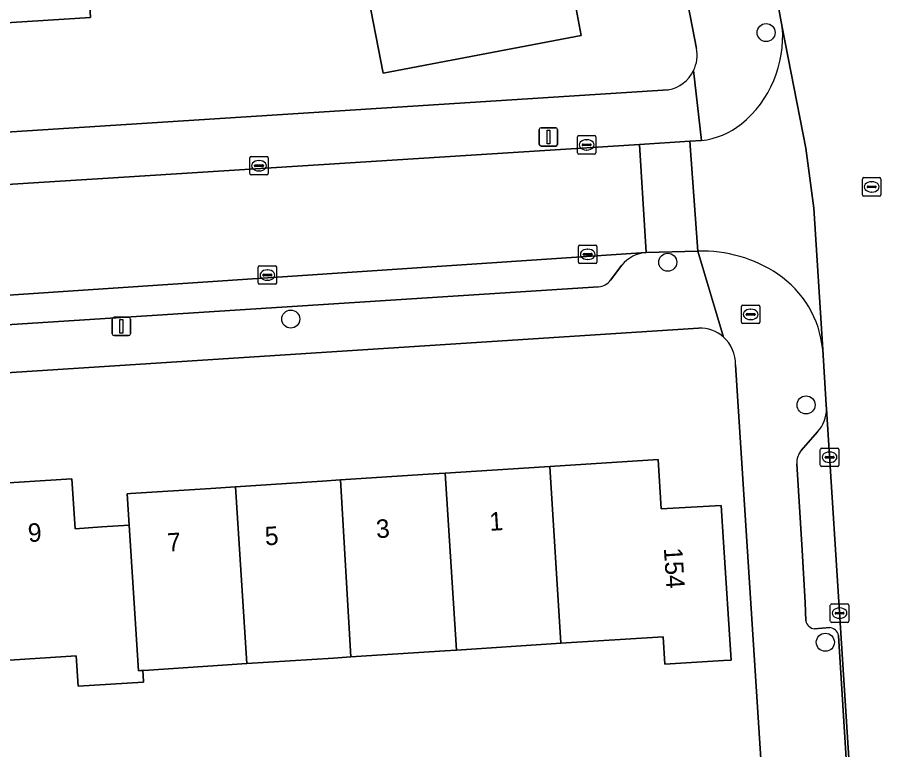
# Model space of a CAD drawing. Extents: x 159626 to 160723, y 388173 to 389416.
# Drawn here: x 160461.73 to 160509.32, y 388467.4 to 388507.09 of the extents above; entities that cross this region are included whole.
import ezdxf

# ---------------------------------------------------------------- set-up
doc = ezdxf.new("R2010")
doc.units = 0
for name, color, linetype in [('IMGEO_Boom', 7, 'Continuous'), ('IMGEO_Brandkraan', 7, 'Continuous'), ('IMGEO_Erf', 7, 'Continuous'), ('IMGEO_Kolk', 7, 'Continuous'), ('IMGEO_Lichtmast', 7, 'Continuous'), ('IMGEO_Pand', 7, 'Continuous'), ('IMGEO_Pand_nummerreeks', 7, 'Continuous'), ('IMGEO_Parkeervlak_open', 7, 'Continuous'), ('IMGEO_Rijbaan_lokaal_gesloten', 7, 'Continuous'), ('IMGEO_Rijbaan_lokaal_open', 7, 'Continuous'), ('IMGEO_Rioolput', 7, 'Continuous'), ('IMGEO_Voetpad_open', 7, 'Continuous')]:
    doc.layers.add(name, color=color, linetype=linetype)

msp = doc.modelspace()

# ---------------------------------------------------------------- linework, layer by layer
at = {"layer": 'IMGEO_Boom'}
for centre in [(160502.309, 388506.278), (160496.975, 388493.818), (160476.536, 388490.735), (160504.471, 388486.083), (160505.517, 388473.209)]:
    msp.add_circle(centre, 0.489, dxfattribs=at)
at = {"layer": 'IMGEO_Brandkraan'}
for p, q in [((160501.046, 388491.491), (160501.898, 388491.491)), ((160500.971, 388490.565), (160500.971, 388491.417)), ((160501.23, 388490.985), (160501.23, 388490.997)), ((160501.273, 388491.034), (160501.671, 388491.034)), ((160501.459, 388491.271), (160501.484, 388491.271)), ((160501.714, 388490.997), (160501.714, 388490.985)), ((160501.972, 388491.417), (160501.972, 388490.565)), ((160501.668, 388490.948), (160501.27, 388490.948)), ((160501.482, 388490.711), (160501.457, 388490.711)), ((160501.898, 388490.491), (160501.046, 388490.491))]:
    msp.add_line(p, q, dxfattribs=at)
for points in [[(160501.046, 388491.491), (160501.898, 388491.491)], [(160500.971, 388490.565), (160500.971, 388491.417)], [(160501.972, 388491.417), (160501.972, 388490.565)], [(160501.898, 388490.491), (160501.046, 388490.491)]]:
    msp.add_lwpolyline(points, dxfattribs=at)
for centre, radius, start, end in [((160501.048, 388491.415), 0.0765, 91.552, 178.448), ((160501.048, 388491.415), 0.0765, 91.552, 178.448), ((160501.896, 388491.415), 0.0765, 1.552, 88.448), ((160501.896, 388491.415), 0.0765, 1.552, 88.448), ((160501.27, 388490.994), 0.0403, 85.8775, 175.7526), ((160501.267, 388490.984), 0.0366, 178.938, 274.7102), ((160501.671, 388490.991), 0.043, 264.8664, 352.4533), ((160501.675, 388490.996), 0.0386, 1.7309, 96.639), ((160501.048, 388490.567), 0.0765, 181.552, 268.448), ((160501.048, 388490.567), 0.0765, 181.552, 268.448), ((160501.896, 388490.567), 0.0765, 271.552, 358.448), ((160501.896, 388490.567), 0.0765, 271.552, 358.448)]:
    msp.add_arc(centre, radius, start, end, dxfattribs=at)
for centre, major_axis, ratio, start_param, end_param in [((160501.458, 388490.991), (-0.387, 0.002), 0.722429, 4.712389, 7.853982), ((160501.483, 388490.991), (-0.39, 0.002), 0.717154, 1.570796, 4.712389)]:
    msp.add_ellipse(centre, major_axis=major_axis, ratio=ratio, start_param=start_param, end_param=end_param, dxfattribs=at)
at = {"layer": 'IMGEO_Erf'}
for points in [[(160498.535, 388505.413), (160484.44, 388578.192)], [(160491.679, 388509.311), (160492.289, 388506.12), (160481.543, 388504.067), (160480.753, 388508.177)], [(160440.696, 388499.563), (160447.533, 388500), (160497.005, 388503.162)], [(160498.648, 388490.246), (160433.934, 388486.077)], [(160457.563, 388458.265), (160471.558, 388459.134), (160471.447, 388461.746), (160473.488, 388461.833), (160474.814, 388461.89), (160477.968, 388462.024), (160478.08, 388459.412), (160483.19, 388459.738), (160483.01, 388462.492), (160486.164, 388462.698), (160489.212, 388462.898), (160489.393, 388460.144), (160502.409, 388460.978), (160500.653, 388488.259)], [(160460.086, 388481.782), (160464.679, 388482.078), (160464.851, 388479.37), (160466.29, 388479.468), (160467.77, 388479.569), (160467.661, 388481.263), (160467.851, 388481.275), (160472.209, 388481.558), (160473.535, 388481.644), (160478.238, 388481.949), (160479.23, 388482.013), (160484.267, 388482.34), (160484.906, 388482.381), (160490.296, 388482.731), (160490.591, 388482.75), (160496.455, 388483.13), (160496.616, 388480.441), (160499.873, 388480.636), (160500, 388478.637), (160500.406, 388472.245), (160500, 388472.22), (160496.814, 388472.017), (160496.719, 388473.514), (160491.181, 388473.155), (160490.917, 388473.138), (160485.519, 388472.788), (160484.888, 388472.747), (160479.794, 388472.417), (160478.86, 388472.356), (160474.157, 388472.051), (160472.831, 388471.965), (160468.853, 388471.707), (160468.522, 388471.686), (160468.538, 388471.431), (160468.562, 388471.056), (160465.015, 388470.827), (160464.909, 388472.473), (160460.706, 388472.202)]]:
    msp.add_lwpolyline(points, dxfattribs=at)
msp.add_lwpolyline([(160451.794, 388514.491), (160452.717, 388514.549), (160458.604, 388514.917), (160458.68, 388513.705), (160465.248, 388514.117), (160465.375, 388512.09), (160465.688, 388507.099), (160459.091, 388506.686), (160459.235, 388504.249), (160455.986, 388504.061), (160456.01, 388503.605), (160453.385, 388503.447), (160450.783, 388503.291), (160450.757, 388503.723), (160447.468, 388503.517), (160447.316, 388505.944), (160440.739, 388505.532), (160440.3, 388512.551), (160446.878, 388512.964), (160446.803, 388514.178)], close=True, dxfattribs=at)
for centre, radius, start, end in [((160496.644, 388505.055), 1.924, 334.2175, 10.7188), ((160496.644, 388505.05), 1.922, 280.8131, 334.3563), ((160498.724, 388488.331), 1.917, 48.2585, 92.2729), ((160498.627, 388488.271), 2.026, 359.6573, 47.337)]:
    msp.add_arc(centre, radius, start, end, dxfattribs=at)
at = {"layer": 'IMGEO_Kolk'}
for p, q in [((160492.079, 388499.761), (160492.079, 388500.613)), ((160492.154, 388500.687), (160493.006, 388500.687)), ((160493.08, 388500.613), (160493.08, 388499.761)), ((160492.338, 388500.181), (160492.338, 388500.193)), ((160492.776, 388500.144), (160492.378, 388500.144)), ((160492.381, 388500.23), (160492.779, 388500.23)), ((160492.567, 388500.467), (160492.592, 388500.467)), ((160492.822, 388500.193), (160492.822, 388500.181)), ((160474.39, 388499.555), (160475.242, 388499.555)), ((160493.006, 388499.687), (160492.154, 388499.687)), ((160492.59, 388499.907), (160492.565, 388499.907)), ((160474.315, 388498.629), (160474.315, 388499.481)), ((160474.617, 388499.098), (160475.015, 388499.098)), ((160474.803, 388499.335), (160474.828, 388499.335)), ((160475.316, 388499.481), (160475.316, 388498.629)), ((160474.574, 388499.049), (160474.574, 388499.061)), ((160475.012, 388499.012), (160474.614, 388499.012)), ((160474.826, 388498.775), (160474.801, 388498.775)), ((160475.058, 388499.061), (160475.058, 388499.049)), ((160475.242, 388498.555), (160474.39, 388498.555)), ((160492.137, 388493.824), (160492.137, 388494.676)), ((160492.212, 388494.75), (160493.064, 388494.75)), ((160492.625, 388494.53), (160492.65, 388494.53)), ((160493.138, 388494.676), (160493.138, 388493.824)), ((160492.396, 388494.244), (160492.396, 388494.256)), ((160492.834, 388494.207), (160492.436, 388494.207)), ((160492.439, 388494.293), (160492.837, 388494.293)), ((160492.648, 388493.97), (160492.623, 388493.97)), ((160492.88, 388494.256), (160492.88, 388494.244)), ((160474.773, 388492.699), (160474.773, 388493.551)), ((160474.848, 388493.625), (160475.7, 388493.625)), ((160475.261, 388493.405), (160475.286, 388493.405)), ((160475.774, 388493.551), (160475.774, 388492.699)), ((160493.064, 388493.75), (160492.212, 388493.75)), ((160475.032, 388493.119), (160475.032, 388493.131)), ((160475.47, 388493.082), (160475.072, 388493.082)), ((160475.075, 388493.168), (160475.473, 388493.168)), ((160475.516, 388493.131), (160475.516, 388493.119)), ((160475.7, 388492.625), (160474.848, 388492.625)), ((160475.284, 388492.845), (160475.259, 388492.845)), ((160505.246, 388482.82), (160505.246, 388483.672)), ((160505.321, 388483.746), (160506.173, 388483.746)), ((160505.734, 388483.526), (160505.759, 388483.526)), ((160506.247, 388483.672), (160506.247, 388482.82)), ((160505.505, 388483.24), (160505.505, 388483.252)), ((160505.943, 388483.203), (160505.545, 388483.203)), ((160505.548, 388483.289), (160505.946, 388483.289)), ((160505.757, 388482.966), (160505.732, 388482.966)), ((160505.989, 388483.252), (160505.989, 388483.24)), ((160506.173, 388482.746), (160505.321, 388482.746)), ((160505.863, 388475.29), (160506.715, 388475.29)), ((160505.788, 388474.364), (160505.788, 388475.216)), ((160506.047, 388474.784), (160506.047, 388474.796)), ((160506.09, 388474.833), (160506.488, 388474.833)), ((160506.276, 388475.07), (160506.301, 388475.07)), ((160506.531, 388474.796), (160506.531, 388474.784)), ((160506.789, 388475.216), (160506.789, 388474.364)), ((160506.485, 388474.747), (160506.087, 388474.747)), ((160506.299, 388474.51), (160506.274, 388474.51)), ((160506.715, 388474.29), (160505.863, 388474.29))]:
    msp.add_line(p, q, dxfattribs=at)
for points in [[(160492.079, 388499.761), (160492.079, 388500.613)], [(160492.154, 388500.687), (160493.006, 388500.687)], [(160493.08, 388500.613), (160493.08, 388499.761)], [(160474.39, 388499.555), (160475.242, 388499.555)], [(160493.006, 388499.687), (160492.154, 388499.687)], [(160474.315, 388498.629), (160474.315, 388499.481)], [(160475.316, 388499.481), (160475.316, 388498.629)], [(160475.242, 388498.555), (160474.39, 388498.555)], [(160492.137, 388493.824), (160492.137, 388494.676)], [(160492.212, 388494.75), (160493.064, 388494.75)], [(160493.138, 388494.676), (160493.138, 388493.824)], [(160474.773, 388492.699), (160474.773, 388493.551)], [(160474.848, 388493.625), (160475.7, 388493.625)], [(160475.774, 388493.551), (160475.774, 388492.699)], [(160493.064, 388493.75), (160492.212, 388493.75)], [(160475.7, 388492.625), (160474.848, 388492.625)], [(160505.246, 388482.82), (160505.246, 388483.672)], [(160505.321, 388483.746), (160506.173, 388483.746)], [(160506.247, 388483.672), (160506.247, 388482.82)], [(160506.173, 388482.746), (160505.321, 388482.746)], [(160505.863, 388475.29), (160506.715, 388475.29)], [(160505.788, 388474.364), (160505.788, 388475.216)], [(160506.789, 388475.216), (160506.789, 388474.364)], [(160506.715, 388474.29), (160505.863, 388474.29)]]:
    msp.add_lwpolyline(points, dxfattribs=at)
for centre, radius, start, end in [((160492.156, 388500.611), 0.0765, 91.552, 178.448), ((160492.156, 388500.611), 0.0765, 91.552, 178.448), ((160493.004, 388500.611), 0.0765, 1.552, 88.448), ((160493.004, 388500.611), 0.0765, 1.552, 88.448), ((160492.378, 388500.19), 0.0403, 85.8775, 175.7526), ((160492.375, 388500.18), 0.0366, 178.938, 274.7102), ((160492.779, 388500.187), 0.043, 264.8664, 352.4533), ((160492.783, 388500.192), 0.0386, 1.7309, 96.639), ((160474.392, 388499.479), 0.0765, 91.552, 178.448), ((160474.392, 388499.479), 0.0765, 91.552, 178.448), ((160475.24, 388499.479), 0.0765, 1.552, 88.448), ((160475.24, 388499.479), 0.0765, 1.552, 88.448), ((160492.156, 388499.763), 0.0765, 181.552, 268.448), ((160492.156, 388499.763), 0.0765, 181.552, 268.448), ((160493.004, 388499.763), 0.0765, 271.552, 358.448), ((160493.004, 388499.763), 0.0765, 271.552, 358.448), ((160474.614, 388499.058), 0.0403, 85.8775, 175.7526), ((160475.019, 388499.06), 0.0386, 1.7309, 96.639), ((160474.392, 388498.631), 0.0765, 181.552, 268.448), ((160474.392, 388498.631), 0.0765, 181.552, 268.448), ((160474.611, 388499.048), 0.0366, 178.938, 274.7102), ((160475.015, 388499.055), 0.043, 264.8664, 352.4533), ((160475.24, 388498.631), 0.0765, 271.552, 358.448), ((160475.24, 388498.631), 0.0765, 271.552, 358.448), ((160492.214, 388494.674), 0.0765, 91.552, 178.448), ((160492.214, 388494.674), 0.0765, 91.552, 178.448), ((160493.062, 388494.674), 0.0765, 1.552, 88.448), ((160493.062, 388494.674), 0.0765, 1.552, 88.448), ((160492.436, 388494.253), 0.0403, 85.8775, 175.7526), ((160492.433, 388494.243), 0.0366, 178.938, 274.7102), ((160492.837, 388494.25), 0.043, 264.8664, 352.4533), ((160492.841, 388494.255), 0.0386, 1.7309, 96.639), ((160474.85, 388493.549), 0.0765, 91.552, 178.448), ((160474.85, 388493.549), 0.0765, 91.552, 178.448), ((160475.698, 388493.549), 0.0765, 1.552, 88.448), ((160475.698, 388493.549), 0.0765, 1.552, 88.448), ((160492.214, 388493.826), 0.0765, 181.552, 268.448), ((160492.214, 388493.826), 0.0765, 181.552, 268.448), ((160493.062, 388493.826), 0.0765, 271.552, 358.448), ((160493.062, 388493.826), 0.0765, 271.552, 358.448), ((160475.072, 388493.128), 0.0403, 85.8775, 175.7526), ((160475.069, 388493.118), 0.0366, 178.938, 274.7102), ((160475.473, 388493.125), 0.043, 264.8664, 352.4533), ((160475.477, 388493.13), 0.0386, 1.7309, 96.639), ((160474.85, 388492.701), 0.0765, 181.552, 268.448), ((160474.85, 388492.701), 0.0765, 181.552, 268.448), ((160475.698, 388492.701), 0.0765, 271.552, 358.448), ((160475.698, 388492.701), 0.0765, 271.552, 358.448), ((160505.323, 388483.67), 0.0765, 91.552, 178.448), ((160505.323, 388483.67), 0.0765, 91.552, 178.448), ((160506.171, 388483.67), 0.0765, 1.552, 88.448), ((160506.171, 388483.67), 0.0765, 1.552, 88.448), ((160505.545, 388483.249), 0.0403, 85.8775, 175.7526), ((160505.542, 388483.239), 0.0366, 178.938, 274.7102), ((160505.946, 388483.246), 0.043, 264.8664, 352.4533), ((160505.95, 388483.251), 0.0386, 1.7309, 96.639), ((160505.323, 388482.822), 0.0765, 181.552, 268.448), ((160505.323, 388482.822), 0.0765, 181.552, 268.448), ((160506.171, 388482.822), 0.0765, 271.552, 358.448), ((160506.171, 388482.822), 0.0765, 271.552, 358.448), ((160505.865, 388475.214), 0.0765, 91.552, 178.448), ((160505.865, 388475.214), 0.0765, 91.552, 178.448), ((160506.713, 388475.214), 0.0765, 1.552, 88.448), ((160506.713, 388475.214), 0.0765, 1.552, 88.448), ((160506.087, 388474.793), 0.0403, 85.8775, 175.7526), ((160506.492, 388474.795), 0.0386, 1.7309, 96.639), ((160505.865, 388474.366), 0.0765, 181.552, 268.448), ((160505.865, 388474.366), 0.0765, 181.552, 268.448), ((160506.084, 388474.783), 0.0366, 178.938, 274.7102), ((160506.488, 388474.79), 0.043, 264.8664, 352.4533), ((160506.713, 388474.366), 0.0765, 271.552, 358.448), ((160506.713, 388474.366), 0.0765, 271.552, 358.448)]:
    msp.add_arc(centre, radius, start, end, dxfattribs=at)
for centre, major_axis, ratio, start_param, end_param in [((160492.566, 388500.187), (-0.387, 0.002), 0.722429, 4.712389, 7.853982), ((160492.591, 388500.187), (-0.39, 0.002), 0.717154, 1.570796, 4.712389), ((160474.802, 388499.055), (-0.387, 0.002), 0.722429, 4.712389, 7.853982), ((160474.827, 388499.055), (-0.39, 0.002), 0.717154, 1.570796, 4.712389), ((160492.624, 388494.25), (-0.387, 0.002), 0.722429, 4.712389, 7.853982), ((160492.649, 388494.25), (-0.39, 0.002), 0.717154, 1.570796, 4.712389), ((160475.26, 388493.125), (-0.387, 0.002), 0.722429, 4.712389, 7.853982), ((160475.285, 388493.125), (-0.39, 0.002), 0.717154, 1.570796, 4.712389), ((160505.733, 388483.246), (-0.387, 0.002), 0.722429, 4.712389, 7.853982), ((160505.758, 388483.246), (-0.39, 0.002), 0.717154, 1.570796, 4.712389), ((160506.275, 388474.79), (-0.387, 0.002), 0.722429, 4.712389, 7.853982), ((160506.3, 388474.79), (-0.39, 0.002), 0.717154, 1.570796, 4.712389)]:
    msp.add_ellipse(centre, major_axis=major_axis, ratio=ratio, start_param=start_param, end_param=end_param, dxfattribs=at)
at = {"layer": 'IMGEO_Lichtmast'}
for p, q in [((160490.01, 388500.214), (160490.01, 388501.014)), ((160490.01, 388501.014), (160490.01, 388500.214)), ((160490.11, 388501.114), (160490.9, 388501.114)), ((160490.9, 388501.114), (160490.11, 388501.114)), ((160491, 388501.014), (160491, 388500.214)), ((160491, 388500.214), (160491, 388501.014)), ((160490.9, 388500.114), (160490.11, 388500.114)), ((160490.11, 388500.114), (160490.9, 388500.114)), ((160466.857, 388489.941), (160466.857, 388490.741)), ((160466.857, 388490.741), (160466.857, 388489.941)), ((160466.957, 388490.841), (160467.747, 388490.841)), ((160467.747, 388490.841), (160466.957, 388490.841)), ((160467.847, 388490.741), (160467.847, 388489.941)), ((160467.847, 388489.941), (160467.847, 388490.741)), ((160467.747, 388489.841), (160466.957, 388489.841)), ((160466.957, 388489.841), (160467.747, 388489.841))]:
    msp.add_line(p, q, dxfattribs=at)
for points in [[(160490.43, 388500.989), (160490.58, 388500.989), (160490.58, 388500.239), (160490.43, 388500.239), (160490.43, 388500.989)], [(160467.277, 388490.716), (160467.427, 388490.716), (160467.427, 388489.966), (160467.277, 388489.966), (160467.277, 388490.716)]]:
    msp.add_lwpolyline(points, dxfattribs=at)
for centre, start, end in [((160490.11, 388501.014), 90, 180), ((160490.11, 388501.014), 90, 180), ((160490.9, 388501.014), 0, 90), ((160490.9, 388501.014), 360, 90), ((160490.11, 388500.214), 180, 270), ((160490.11, 388500.214), 180, 270), ((160490.9, 388500.214), 270, 0), ((160490.9, 388500.214), 270, 0), ((160466.957, 388490.741), 90, 180), ((160466.957, 388490.741), 90, 180), ((160467.747, 388490.741), 0, 90), ((160467.747, 388490.741), 360, 90), ((160466.957, 388489.941), 180, 270), ((160466.957, 388489.941), 180, 270), ((160467.747, 388489.941), 270, 0), ((160467.747, 388489.941), 270, 0)]:
    msp.add_arc(centre, 0.1, start, end, dxfattribs=at)
at = {"layer": 'IMGEO_Pand'}
for points in [[(160482.555, 388513.508), (160483.299, 388509.633), (160480.753, 388508.177), (160481.543, 388504.067), (160492.289, 388506.12), (160491.679, 388509.311), (160494.046, 388509.763), (160493.428, 388512.994), (160493.85, 388513.074), (160493.361, 388515.617)], [(160452.717, 388514.549), (160453.385, 388503.447), (160456.01, 388503.605), (160455.986, 388504.061), (160459.235, 388504.249), (160459.091, 388506.686), (160465.688, 388507.099), (160465.375, 388512.09), (160465.248, 388514.117), (160458.68, 388513.705), (160458.604, 388514.917)], [(160490.591, 388482.75), (160491.181, 388473.155), (160496.719, 388473.514), (160496.814, 388472.017), (160500, 388472.22), (160500.406, 388472.245), (160500, 388478.637), (160499.873, 388480.636), (160496.616, 388480.441), (160496.455, 388483.13)], [(160490.591, 388482.75), (160490.296, 388482.731), (160484.906, 388482.381), (160485.519, 388472.788), (160490.917, 388473.138), (160491.181, 388473.155)], [(160467.77, 388479.569), (160466.29, 388479.468), (160464.851, 388479.37), (160464.679, 388482.078), (160460.086, 388481.782), (160458.802, 388481.699), (160459.367, 388472.116), (160460.706, 388472.202), (160464.909, 388472.473), (160465.015, 388470.827), (160468.562, 388471.056), (160468.538, 388471.431), (160468.522, 388471.686), (160468.407, 388471.678), (160468.28, 388471.67)], [(160479.23, 388482.013), (160478.238, 388481.949), (160473.535, 388481.644), (160474.157, 388472.051), (160478.86, 388472.356), (160479.794, 388472.417)], [(160484.906, 388482.381), (160484.267, 388482.34), (160479.23, 388482.013), (160479.794, 388472.417), (160484.888, 388472.747), (160485.519, 388472.788)], [(160473.535, 388481.644), (160472.209, 388481.558), (160467.851, 388481.275), (160467.661, 388481.263), (160467.77, 388479.569), (160468.28, 388471.67), (160468.407, 388471.678), (160468.522, 388471.686), (160468.853, 388471.707), (160472.831, 388471.965), (160474.157, 388472.051)]]:
    msp.add_lwpolyline(points, close=True, dxfattribs=at)
at = {"layer": 'IMGEO_Parkeervlak_open'}
for points in [[(160495.812, 388494.356), (160440.965, 388490.684), (160441.086, 388489.116), (160446.211, 388489.462), (160493.227, 388492.487)], [(160493.877, 388492.844), (160494.479, 388493.669)], [(160505.265, 388461.457), (160505.373, 388460.288), (160505.41, 388460.29), (160507.212, 388460.409), (160505.579, 388485.867)], [(160505.091, 388484.618), (160504.214, 388483.611)], [(160503.972, 388482.895), (160504.27, 388478.211), (160504.424, 388475.362), (160504.455, 388474.368)], [(160504.933, 388473.94), (160505.755, 388474.004)], [(160506.233, 388473.579), (160506.926, 388462.536)]]:
    msp.add_lwpolyline(points, dxfattribs=at)
for centre, radius, start, end in [((160495.998, 388492.359), 2.005, 95.3102, 139.221), ((160493.165, 388493.37), 0.885, 274.0004, 323.5535), ((160503.768, 388485.855), 1.811, 316.9279, 0.3897), ((160504.96, 388482.96), 0.99, 138.8899, 183.7607), ((160504.99, 388474.485), 0.548, 192.334, 263.9837), ((160505.698, 388473.458), 0.549, 12.7007, 84.0174)]:
    msp.add_arc(centre, radius, start, end, dxfattribs=at)
at = {"layer": 'IMGEO_Rijbaan_lokaal_gesloten'}
msp.add_lwpolyline([(160502.955, 388507.741), (160503.185, 388506.569), (160504.456, 388500), (160504.895, 388496.745), (160505.375, 388489.092), (160505.566, 388486.065), (160505.579, 388485.867), (160507.212, 388460.409), (160507.456, 388456.603), (160508.187, 388445.216), (160508.624, 388438.407), (160509.296, 388427.933), (160509.318, 388427.594)], dxfattribs=at)
at = {"layer": 'IMGEO_Rijbaan_lokaal_open'}
for points in [[(160504.456, 388500), (160503.185, 388506.569)], [(160498.8, 388500.421), (160498.181, 388500.38), (160498.61, 388494.425)], [(160505.375, 388489.092), (160504.895, 388496.745), (160504.456, 388500)]]:
    msp.add_lwpolyline(points, dxfattribs=at)
for points in [[(160495.436, 388500.206), (160466.352, 388498.364), (160462.595, 388498.126), (160444.94, 388497.008), (160441.111, 388496.765), (160440.598, 388496.733), (160440.965, 388490.684), (160495.812, 388494.356)], [(160498.181, 388500.38), (160495.436, 388500.206), (160495.812, 388494.356), (160498.61, 388494.425)]]:
    msp.add_lwpolyline(points, close=True, dxfattribs=at)
for centre, radius, start, end in [((160497.077, 388506.058), 6.13, 309.4085, 4.7807), ((160498.326, 388504.62), 4.226, 276.4404, 308.6942), ((160498.83, 388487.077), 7.352, 55.9937, 91.7176), ((160499.843, 388488.557), 5.558, 5.5216, 56.108)]:
    msp.add_arc(centre, radius, start, end, dxfattribs=at)
at = {"layer": 'IMGEO_Rioolput'}
for p, q in [((160507.531, 388497.482), (160507.531, 388498.334)), ((160507.606, 388498.408), (160508.458, 388498.408)), ((160508.019, 388498.188), (160508.044, 388498.188)), ((160508.532, 388498.334), (160508.532, 388497.482)), ((160507.79, 388497.902), (160507.79, 388497.914)), ((160508.228, 388497.865), (160507.83, 388497.865)), ((160507.833, 388497.951), (160508.231, 388497.951)), ((160508.274, 388497.914), (160508.274, 388497.902)), ((160508.458, 388497.408), (160507.606, 388497.408)), ((160508.042, 388497.628), (160508.017, 388497.628))]:
    msp.add_line(p, q, dxfattribs=at)
for points in [[(160507.531, 388497.482), (160507.531, 388498.334)], [(160507.606, 388498.408), (160508.458, 388498.408)], [(160508.532, 388498.334), (160508.532, 388497.482)], [(160508.458, 388497.408), (160507.606, 388497.408)]]:
    msp.add_lwpolyline(points, dxfattribs=at)
for centre, radius, start, end in [((160507.608, 388498.332), 0.0765, 91.552, 178.448), ((160507.608, 388498.332), 0.0765, 91.552, 178.448), ((160508.456, 388498.332), 0.0765, 1.552, 88.448), ((160508.456, 388498.332), 0.0765, 1.552, 88.448), ((160507.83, 388497.911), 0.0403, 85.8775, 175.7526), ((160507.827, 388497.901), 0.0366, 178.938, 274.7102), ((160508.231, 388497.908), 0.043, 264.8664, 352.4533), ((160508.235, 388497.913), 0.0386, 1.7309, 96.639), ((160507.608, 388497.484), 0.0765, 181.552, 268.448), ((160507.608, 388497.484), 0.0765, 181.552, 268.448), ((160508.456, 388497.484), 0.0765, 271.552, 358.448), ((160508.456, 388497.484), 0.0765, 271.552, 358.448)]:
    msp.add_arc(centre, radius, start, end, dxfattribs=at)
for centre, major_axis, ratio, start_param, end_param in [((160508.018, 388497.908), (-0.387, 0.002), 0.722429, 4.712389, 7.853982), ((160508.043, 388497.908), (-0.39, 0.002), 0.717154, 1.570796, 4.712389)]:
    msp.add_ellipse(centre, major_axis=major_axis, ratio=ratio, start_param=start_param, end_param=end_param, dxfattribs=at)
at = {"layer": 'IMGEO_Voetpad_open'}
for points in [[(160478.871, 388606.944), (160484.44, 388578.192), (160498.535, 388505.413)], [(160503.185, 388506.569), (160502.955, 388507.741), (160502.432, 388507.634), (160501.693, 388511.352), (160502.203, 388511.475), (160502.109, 388511.96)], [(160495.436, 388500.206), (160498.181, 388500.38), (160498.8, 388500.421), (160498.377, 388504.218)], [(160498.377, 388504.218), (160498.8, 388500.421)], [(160497.005, 388503.162), (160447.533, 388500), (160440.696, 388499.563), (160436.429, 388499.557)], [(160439.675, 388496.674), (160440.598, 388496.733), (160441.111, 388496.765), (160444.94, 388497.008), (160462.595, 388498.126), (160466.352, 388498.364), (160495.436, 388500.206)], [(160500, 388489.761), (160498.61, 388494.425), (160495.812, 388494.356)], [(160498.61, 388494.425), (160500, 388489.761)], [(160494.479, 388493.669), (160493.877, 388492.844)], [(160493.227, 388492.487), (160446.211, 388489.462), (160441.086, 388489.116), (160437.229, 388488.849), (160436.763, 388488.953), (160436.569, 388489.084), (160435.834, 388489.742)], [(160368.394, 388481.92), (160430.92, 388485.882), (160433.934, 388486.077), (160498.648, 388490.246)], [(160505.579, 388485.867), (160505.566, 388486.065), (160505.375, 388489.092)], [(160500.653, 388488.259), (160502.409, 388460.978), (160502.473, 388459.978), (160504.835, 388423.287), (160505.042, 388420.291), (160507.218, 388377.374), (160507.575, 388370.333), (160508.234, 388357.323)], [(160504.214, 388483.611), (160505.091, 388484.618)], [(160504.455, 388474.368), (160504.424, 388475.362), (160504.27, 388478.211), (160503.972, 388482.895)], [(160505.755, 388474.004), (160504.933, 388473.94)], [(160506.926, 388462.536), (160506.233, 388473.579)]]:
    msp.add_lwpolyline(points, dxfattribs=at)
for centre, radius, start, end in [((160497.077, 388506.058), 6.13, 309.4085, 4.7807), ((160496.644, 388505.055), 1.924, 334.2175, 10.7188), ((160496.644, 388505.05), 1.922, 280.8131, 334.3563), ((160498.326, 388504.62), 4.226, 276.4404, 308.6942), ((160495.998, 388492.359), 2.005, 95.3102, 139.221), ((160498.83, 388487.077), 7.352, 55.9937, 91.7176), ((160499.843, 388488.557), 5.558, 5.5216, 56.108), ((160493.165, 388493.37), 0.885, 274.0004, 323.5535), ((160498.724, 388488.331), 1.917, 48.2585, 92.2729), ((160498.627, 388488.271), 2.026, 359.6573, 47.337), ((160503.768, 388485.855), 1.811, 316.9279, 0.3897), ((160504.96, 388482.96), 0.99, 138.8899, 183.7607), ((160504.99, 388474.485), 0.548, 192.334, 263.9837), ((160505.698, 388473.458), 0.549, 12.7007, 84.0174)]:
    msp.add_arc(centre, radius, start, end, dxfattribs=at)

# ---------------------------------------------------------------- texts
at = {"layer": 'IMGEO_Pand_nummerreeks'}
for s, rotation, p in [('1', 3.7094, (160487.333, 388479.251)), ('9', 3.6898, (160462.319, 388478.64)), ('3', 3.7094, (160481.19, 388478.853)), ('7', 3.707, (160469.873, 388478.12)), ('5', 3.7094, (160475.161, 388478.462)), ('154', 273.6346, (160496.763, 388478.317))]:
    msp.add_text(s, height=1, rotation=rotation, dxfattribs=at).set_placement(p)

doc.saveas('drawing.dxf')
